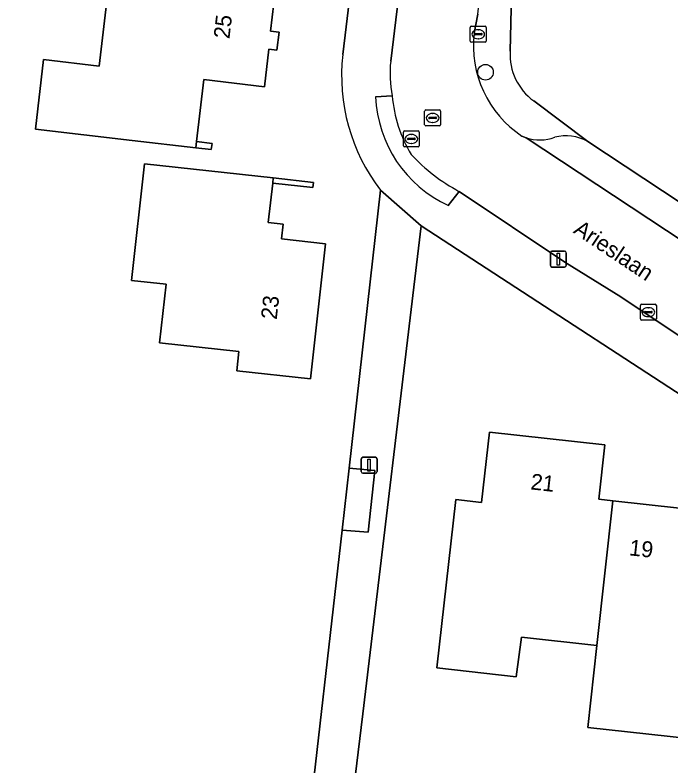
# Model space of a CAD drawing. Extents: x 162396 to 163643, y 386452 to 387406.
# Drawn here: x 162914.04 to 162955.16, y 386821.29 to 386868.35 of the extents above; entities that cross this region are included whole.
import ezdxf

# ---------------------------------------------------------------- set-up
doc = ezdxf.new("R2010")
doc.units = 0
for name, color, linetype in [('IMGEO_Boom', 7, 'Continuous'), ('IMGEO_Erf', 7, 'Continuous'), ('IMGEO_Groenvoorziening', 7, 'Continuous'), ('IMGEO_Kolk', 7, 'Continuous'), ('IMGEO_Lichtmast', 7, 'Continuous'), ('IMGEO_Muur', 7, 'Continuous'), ('IMGEO_Openbare_ruimte_label', 7, 'Continuous'), ('IMGEO_Pand', 7, 'Continuous'), ('IMGEO_Pand_nummerreeks', 7, 'Continuous'), ('IMGEO_Parkeervlak_open', 7, 'Continuous'), ('IMGEO_Rijbaan_lokaal_open', 7, 'Continuous'), ('IMGEO_Rioolput', 7, 'Continuous'), ('IMGEO_Voetpad_halfverhard', 7, 'Continuous'), ('IMGEO_Voetpad_open', 7, 'Continuous')]:
    doc.layers.add(name, color=color, linetype=linetype)

msp = doc.modelspace()

# ---------------------------------------------------------------- linework, layer by layer
at = {"layer": 'IMGEO_Boom'}
msp.add_circle((162943.528, 386864.763), 0.489, dxfattribs=at)
at = {"layer": 'IMGEO_Erf'}
for points in [[(162934.584, 386865.872), (162939.133, 386903.732)], [(162948.811, 386900.455), (162947.72, 386893.631), (162945.201, 386871.425), (162945.072, 386866.088)], [(162930.47, 386870.867), (162930.058, 386867.348), (162930.587, 386867.286), (162930.455, 386866.158), (162929.95, 386866.217), (162929.675, 386863.861), (162925.866, 386864.307), (162925.412, 386860.425), (162926.387, 386860.311), (162926.34, 386859.915), (162925.366, 386860.029), (162921.374, 386860.496), (162915.322, 386861.203), (162915.832, 386865.563), (162919.313, 386865.156), (162920.122, 386872.077)], [(162946.556, 386862.969), (162949.934, 386860.424), (162987.453, 386835.647), (162991.369, 386833.385), (163000, 386829.829), (163008.342, 386828.004), (163031.625, 386825.406)], [(162911.095, 386818.015), (162921.036, 386816.919), (162920.792, 386814.707), (162931.981, 386813.464), (162932.233, 386815.736), (162934.537, 386836.069), (162934.978, 386839.955), (162936.953, 386857.379)], [(162983.26, 386826.659), (162939.497, 386855.132), (162935.841, 386824.556), (162935.369, 386820.614), (162931.696, 386789.898), (162994.075, 386750), (163000, 386746.21), (163010.632, 386739.479), (163010.94, 386739.303), (163011.262, 386739.156), (163011.596, 386739.037), (163011.94, 386738.949), (163012.29, 386738.893), (163012.643, 386738.867), (163012.998, 386738.873), (163013.35, 386738.911), (163013.698, 386738.981), (163014.038, 386739.081), (163014.368, 386739.211), (163014.685, 386739.37), (163014.944, 386739.528), (163030.691, 386750), (163094.938, 386792.726)], [(162956.263, 386823.006), (162949.953, 386823.708), (162950.516, 386828.836), (162945.781, 386829.363), (162945.458, 386826.885), (162940.488, 386827.438), (162941.661, 386837.987), (162943.281, 386837.807), (162943.771, 386842.214), (162951.015, 386841.409), (162950.637, 386838.007), (162951.511, 386837.91), (162955.681, 386837.447)]]:
    msp.add_lwpolyline(points, dxfattribs=at)
msp.add_lwpolyline([(162922.144, 386859.034), (162930.225, 386858.139), (162932.741, 386857.861), (162932.706, 386857.544), (162930.19, 386857.823), (162929.915, 386855.341), (162930.849, 386855.238), (162930.747, 386854.317), (162933.503, 386854.012), (162932.567, 386845.552), (162927.934, 386846.065), (162928.067, 386847.262), (162923.099, 386847.812), (162923.505, 386851.48), (162921.335, 386851.72)], close=True, dxfattribs=at)
for centre, radius, start, end in [((162946.19, 386864.532), 11.683, 173.416, 217.7553), ((162948.663, 386865.884), 3.597, 176.7513, 234.1383)]:
    msp.add_arc(centre, radius, start, end, dxfattribs=at)
at = {"layer": 'IMGEO_Groenvoorziening'}
msp.add_lwpolyline([(162934.537, 386836.069), (162936.17, 386835.952), (162936.598, 386839.8), (162934.978, 386839.955)], close=True, dxfattribs=at)
at = {"layer": 'IMGEO_Kolk'}
for p, q in [((162942.574, 386866.723), (162942.574, 386867.575)), ((162942.649, 386867.649), (162943.501, 386867.649)), ((162943.575, 386867.575), (162943.575, 386866.723)), ((162942.833, 386867.143), (162942.833, 386867.155)), ((162943.271, 386867.106), (162942.873, 386867.106)), ((162942.876, 386867.192), (162943.274, 386867.192)), ((162943.062, 386867.429), (162943.087, 386867.429)), ((162943.317, 386867.155), (162943.317, 386867.143)), ((162943.501, 386866.649), (162942.649, 386866.649)), ((162943.085, 386866.869), (162943.06, 386866.869)), ((162938.379, 386860.159), (162938.379, 386861.011)), ((162938.454, 386861.085), (162939.306, 386861.085)), ((162939.38, 386861.011), (162939.38, 386860.159)), ((162938.638, 386860.579), (162938.638, 386860.591)), ((162939.076, 386860.542), (162938.678, 386860.542)), ((162938.681, 386860.628), (162939.079, 386860.628)), ((162938.867, 386860.865), (162938.892, 386860.865)), ((162939.122, 386860.591), (162939.122, 386860.579)), ((162939.306, 386860.085), (162938.454, 386860.085)), ((162938.89, 386860.305), (162938.865, 386860.305)), ((162953.237, 386849.306), (162953.237, 386850.158)), ((162953.312, 386850.232), (162954.164, 386850.232)), ((162954.238, 386850.158), (162954.238, 386849.306)), ((162953.496, 386849.726), (162953.496, 386849.738)), ((162953.934, 386849.689), (162953.536, 386849.689)), ((162953.539, 386849.775), (162953.937, 386849.775)), ((162953.725, 386850.012), (162953.75, 386850.012)), ((162953.98, 386849.738), (162953.98, 386849.726)), ((162954.164, 386849.232), (162953.312, 386849.232)), ((162953.748, 386849.452), (162953.723, 386849.452))]:
    msp.add_line(p, q, dxfattribs=at)
for points in [[(162942.574, 386866.723), (162942.574, 386867.575)], [(162942.649, 386867.649), (162943.501, 386867.649)], [(162943.575, 386867.575), (162943.575, 386866.723)], [(162943.501, 386866.649), (162942.649, 386866.649)], [(162938.379, 386860.159), (162938.379, 386861.011)], [(162938.454, 386861.085), (162939.306, 386861.085)], [(162939.38, 386861.011), (162939.38, 386860.159)], [(162939.306, 386860.085), (162938.454, 386860.085)], [(162953.237, 386849.306), (162953.237, 386850.158)], [(162953.312, 386850.232), (162954.164, 386850.232)], [(162954.238, 386850.158), (162954.238, 386849.306)], [(162954.164, 386849.232), (162953.312, 386849.232)]]:
    msp.add_lwpolyline(points, dxfattribs=at)
for centre, radius, start, end in [((162942.651, 386867.573), 0.0765, 91.552, 178.448), ((162942.651, 386867.573), 0.0765, 91.552, 178.448), ((162943.499, 386867.573), 0.0765, 1.552, 88.448), ((162943.499, 386867.573), 0.0765, 1.552, 88.448), ((162942.873, 386867.152), 0.0403, 85.8775, 175.7526), ((162942.87, 386867.142), 0.0366, 178.938, 274.7102), ((162943.274, 386867.149), 0.043, 264.8664, 352.4533), ((162943.278, 386867.154), 0.0386, 1.7309, 96.639), ((162942.651, 386866.725), 0.0765, 181.552, 268.448), ((162942.651, 386866.725), 0.0765, 181.552, 268.448), ((162943.499, 386866.725), 0.0765, 271.552, 358.448), ((162943.499, 386866.725), 0.0765, 271.552, 358.448), ((162938.456, 386861.009), 0.0765, 91.552, 178.448), ((162938.456, 386861.009), 0.0765, 91.552, 178.448), ((162939.304, 386861.009), 0.0765, 1.552, 88.448), ((162939.304, 386861.009), 0.0765, 1.552, 88.448), ((162938.678, 386860.588), 0.0403, 85.8775, 175.7526), ((162938.675, 386860.578), 0.0366, 178.938, 274.7102), ((162939.079, 386860.585), 0.043, 264.8664, 352.4533), ((162939.083, 386860.59), 0.0386, 1.7309, 96.639), ((162938.456, 386860.161), 0.0765, 181.552, 268.448), ((162938.456, 386860.161), 0.0765, 181.552, 268.448), ((162939.304, 386860.161), 0.0765, 271.552, 358.448), ((162939.304, 386860.161), 0.0765, 271.552, 358.448), ((162953.314, 386850.156), 0.0765, 91.552, 178.448), ((162953.314, 386850.156), 0.0765, 91.552, 178.448), ((162954.162, 386850.156), 0.0765, 1.552, 88.448), ((162954.162, 386850.156), 0.0765, 1.552, 88.448), ((162953.536, 386849.735), 0.0403, 85.8775, 175.7526), ((162953.533, 386849.725), 0.0366, 178.938, 274.7102), ((162953.937, 386849.732), 0.043, 264.8664, 352.4533), ((162953.941, 386849.737), 0.0386, 1.7309, 96.639), ((162953.314, 386849.308), 0.0765, 181.552, 268.448), ((162953.314, 386849.308), 0.0765, 181.552, 268.448), ((162954.162, 386849.308), 0.0765, 271.552, 358.448), ((162954.162, 386849.308), 0.0765, 271.552, 358.448)]:
    msp.add_arc(centre, radius, start, end, dxfattribs=at)
for centre, major_axis, ratio, start_param, end_param in [((162943.061, 386867.149), (-0.387, 0.002), 0.722429, 4.712389, 7.853982), ((162943.086, 386867.149), (-0.39, 0.002), 0.717154, 1.570796, 4.712389), ((162938.866, 386860.585), (-0.387, 0.002), 0.722429, 4.712389, 7.853982), ((162938.891, 386860.585), (-0.39, 0.002), 0.717154, 1.570796, 4.712389), ((162953.724, 386849.732), (-0.387, 0.002), 0.722429, 4.712389, 7.853982), ((162953.749, 386849.732), (-0.39, 0.002), 0.717154, 1.570796, 4.712389)]:
    msp.add_ellipse(centre, major_axis=major_axis, ratio=ratio, start_param=start_param, end_param=end_param, dxfattribs=at)
at = {"layer": 'IMGEO_Lichtmast'}
for p, q in [((162947.595, 386852.658), (162947.595, 386853.458)), ((162947.595, 386853.458), (162947.595, 386852.658)), ((162947.695, 386853.558), (162948.485, 386853.558)), ((162948.485, 386853.558), (162947.695, 386853.558)), ((162948.585, 386853.458), (162948.585, 386852.658)), ((162948.585, 386852.658), (162948.585, 386853.458)), ((162948.485, 386852.558), (162947.695, 386852.558)), ((162947.695, 386852.558), (162948.485, 386852.558)), ((162935.738, 386839.738), (162935.738, 386840.538)), ((162935.738, 386840.538), (162935.738, 386839.738)), ((162935.838, 386840.638), (162936.628, 386840.638)), ((162936.628, 386840.638), (162935.838, 386840.638)), ((162936.728, 386840.538), (162936.728, 386839.738)), ((162936.728, 386839.738), (162936.728, 386840.538)), ((162936.628, 386839.638), (162935.838, 386839.638)), ((162935.838, 386839.638), (162936.628, 386839.638))]:
    msp.add_line(p, q, dxfattribs=at)
for points in [[(162948.015, 386853.433), (162948.165, 386853.433), (162948.165, 386852.683), (162948.015, 386852.683), (162948.015, 386853.433)], [(162936.158, 386840.513), (162936.308, 386840.513), (162936.308, 386839.763), (162936.158, 386839.763), (162936.158, 386840.513)]]:
    msp.add_lwpolyline(points, dxfattribs=at)
for centre, start, end in [((162947.695, 386853.458), 90, 180), ((162947.695, 386853.458), 90, 180), ((162948.485, 386853.458), 0, 90), ((162948.485, 386853.458), 360, 90), ((162947.695, 386852.658), 180, 270), ((162947.695, 386852.658), 180, 270), ((162948.485, 386852.658), 270, 0), ((162948.485, 386852.658), 270, 0), ((162935.838, 386840.538), 90, 180), ((162935.838, 386840.538), 90, 180), ((162936.628, 386840.538), 0, 90), ((162936.628, 386840.538), 360, 90), ((162935.838, 386839.738), 180, 270), ((162935.838, 386839.738), 180, 270), ((162936.628, 386839.738), 270, 0), ((162936.628, 386839.738), 270, 0)]:
    msp.add_arc(centre, 0.1, start, end, dxfattribs=at)
at = {"layer": 'IMGEO_Muur'}
for points in [[(162926.387, 386860.311), (162925.412, 386860.425), (162925.366, 386860.029), (162926.34, 386859.915)], [(162932.741, 386857.861), (162930.225, 386858.139), (162930.19, 386857.823), (162932.706, 386857.544)]]:
    msp.add_lwpolyline(points, close=True, dxfattribs=at)
at = {"layer": 'IMGEO_Pand'}
for points in [[(162929.95, 386866.217), (162930.455, 386866.158), (162930.587, 386867.286), (162930.058, 386867.348), (162930.47, 386870.867), (162920.122, 386872.077), (162919.313, 386865.156), (162915.832, 386865.563), (162915.322, 386861.203), (162921.374, 386860.496), (162925.366, 386860.029), (162925.412, 386860.425), (162925.866, 386864.307), (162929.675, 386863.861)], [(162933.503, 386854.012), (162930.747, 386854.317), (162930.849, 386855.238), (162929.915, 386855.341), (162930.19, 386857.823), (162930.225, 386858.139), (162922.144, 386859.034), (162921.335, 386851.72), (162923.505, 386851.48), (162923.099, 386847.812), (162928.067, 386847.262), (162927.934, 386846.065), (162932.567, 386845.552)], [(162951.511, 386837.91), (162950.637, 386838.007), (162951.015, 386841.409), (162943.771, 386842.214), (162943.281, 386837.807), (162941.661, 386837.987), (162940.488, 386827.438), (162945.458, 386826.885), (162945.781, 386829.363), (162950.516, 386828.836)], [(162962.882, 386825.444), (162963.678, 386832.602), (162963.529, 386832.619), (162959.074, 386833.114), (162959.346, 386835.559), (162959.554, 386837.432), (162955.726, 386837.857), (162955.681, 386837.447), (162951.511, 386837.91), (162950.516, 386828.836), (162949.953, 386823.708), (162956.263, 386823.006), (162956.424, 386824.47), (162962.693, 386823.773)]]:
    msp.add_lwpolyline(points, close=True, dxfattribs=at)
at = {"layer": 'IMGEO_Parkeervlak_open'}
for points in [[(162946.079, 386860.649), (162973.567, 386842.509), (162986.474, 386834.111), (162990.37, 386831.778), (162999.094, 386828.09), (163000, 386827.886), (163007.424, 386826.218), (163030.795, 386823.548)], [(163031.625, 386825.406), (163008.342, 386828.004), (163000, 386829.829), (162991.369, 386833.385), (162987.453, 386835.647), (162949.934, 386860.424)]]:
    msp.add_lwpolyline(points, dxfattribs=at)
for centre, radius, start, end in [((162946.911, 386863.363), 2.839, 252.9515, 289.6757), ((162948.575, 386858.028), 2.754, 60.4368, 104.8972)]:
    msp.add_arc(centre, radius, start, end, dxfattribs=at)
at = {"layer": 'IMGEO_Rijbaan_lokaal_open'}
for points in [[(162941.725, 386902.382), (162939.886, 386885.538), (162939.021, 386877.229), (162937.589, 386865.46)], [(162942.818, 386867.223), (162943.044, 386868.395), (162944.578, 386882.512), (162946.175, 386896.919), (162946.667, 386901.172)], [(163030.795, 386823.548), (163007.424, 386826.218), (163000, 386827.886), (162999.094, 386828.09), (162990.37, 386831.778), (162986.474, 386834.111), (162973.567, 386842.509), (162946.079, 386860.649), (162945.809, 386860.764)], [(162941.868, 386857.301), (162948.497, 386852.867), (162952.017, 386850.682), (162960.676, 386844.902), (162969.499, 386839.152), (162983.289, 386830.03), (162986.906, 386827.823), (162989.979, 386826.272)]]:
    msp.add_lwpolyline(points, dxfattribs=at)
for centre, radius, start, end in [((162949.564, 386866.425), 6.793, 173.2533, 236.442), ((162944.33, 386864.669), 6.787, 173.3081, 191.792), ((162945.917, 386863.917), 8.256, 184.4083, 211.4184), ((162947.26, 386867.386), 11.436, 222.819, 241.8666)]:
    msp.add_arc(centre, radius, start, end, dxfattribs=at)
at = {"layer": 'IMGEO_Rioolput'}
for p, q in [((162939.79, 386862.401), (162940.642, 386862.401)), ((162939.715, 386861.475), (162939.715, 386862.327)), ((162939.974, 386861.895), (162939.974, 386861.907)), ((162940.017, 386861.944), (162940.415, 386861.944)), ((162940.203, 386862.181), (162940.228, 386862.181)), ((162940.458, 386861.907), (162940.458, 386861.895)), ((162940.716, 386862.327), (162940.716, 386861.475)), ((162940.412, 386861.858), (162940.014, 386861.858)), ((162940.226, 386861.621), (162940.201, 386861.621)), ((162940.642, 386861.401), (162939.79, 386861.401))]:
    msp.add_line(p, q, dxfattribs=at)
for points in [[(162939.79, 386862.401), (162940.642, 386862.401)], [(162939.715, 386861.475), (162939.715, 386862.327)], [(162940.716, 386862.327), (162940.716, 386861.475)], [(162940.642, 386861.401), (162939.79, 386861.401)]]:
    msp.add_lwpolyline(points, dxfattribs=at)
for centre, radius, start, end in [((162939.792, 386862.325), 0.0765, 91.552, 178.448), ((162939.792, 386862.325), 0.0765, 91.552, 178.448), ((162940.64, 386862.325), 0.0765, 1.552, 88.448), ((162940.64, 386862.325), 0.0765, 1.552, 88.448), ((162940.014, 386861.904), 0.0403, 85.8775, 175.7526), ((162940.419, 386861.906), 0.0386, 1.7309, 96.639), ((162939.792, 386861.477), 0.0765, 181.552, 268.448), ((162939.792, 386861.477), 0.0765, 181.552, 268.448), ((162940.011, 386861.894), 0.0366, 178.938, 274.7102), ((162940.415, 386861.901), 0.043, 264.8664, 352.4533), ((162940.64, 386861.477), 0.0765, 271.552, 358.448), ((162940.64, 386861.477), 0.0765, 271.552, 358.448)]:
    msp.add_arc(centre, radius, start, end, dxfattribs=at)
for centre, major_axis, ratio, start_param, end_param in [((162940.202, 386861.901), (-0.387, 0.002), 0.722429, 4.712389, 7.853982), ((162940.227, 386861.901), (-0.39, 0.002), 0.717154, 1.570796, 4.712389)]:
    msp.add_ellipse(centre, major_axis=major_axis, ratio=ratio, start_param=start_param, end_param=end_param, dxfattribs=at)
at = {"layer": 'IMGEO_Voetpad_halfverhard'}
msp.add_lwpolyline([(162935.841, 386824.556), (162939.497, 386855.132), (162936.953, 386857.379), (162934.978, 386839.955), (162936.598, 386839.8), (162936.17, 386835.952), (162934.537, 386836.069), (162932.233, 386815.736), (162931.981, 386813.464), (162931.547, 386809.54), (162933.166, 386809.363), (162932.701, 386805.312), (162931.096, 386805.462), (162930.939, 386804.044), (162930.77, 386802.52), (162929.463, 386791.333), (162931.696, 386789.898), (162935.369, 386820.614)], close=True, dxfattribs=at)
at = {"layer": 'IMGEO_Voetpad_open'}
for points in [[(162939.133, 386903.732), (162934.584, 386865.872)], [(162937.589, 386865.46), (162939.021, 386877.229), (162939.886, 386885.538), (162941.725, 386902.382)], [(162945.072, 386866.088), (162945.201, 386871.425)], [(162943.044, 386868.395), (162942.818, 386867.223)], [(162937.686, 386863.282), (162936.642, 386863.23)], [(162936.642, 386863.23), (162937.686, 386863.282)], [(162949.934, 386860.424), (162946.556, 386862.969)], [(162945.809, 386860.764), (162946.079, 386860.649)], [(162936.953, 386857.379), (162939.497, 386855.132), (162983.26, 386826.659)], [(162941.199, 386856.421), (162941.868, 386857.301)], [(162989.979, 386826.272), (162986.906, 386827.823), (162983.289, 386830.03), (162969.499, 386839.152), (162960.676, 386844.902), (162952.017, 386850.682), (162948.497, 386852.867), (162941.868, 386857.301), (162941.199, 386856.421)]]:
    msp.add_lwpolyline(points, dxfattribs=at)
for centre, radius, start, end in [((162949.564, 386866.425), 6.793, 173.2533, 236.442), ((162946.19, 386864.532), 11.683, 173.416, 217.7553), ((162948.663, 386865.884), 3.597, 176.7513, 234.1383), ((162944.33, 386864.669), 6.787, 173.3081, 191.792), ((162944.473, 386863.541), 7.837, 182.2778, 245.3079), ((162944.473, 386863.541), 7.837, 182.2778, 245.3079), ((162945.917, 386863.917), 8.256, 184.4083, 211.4184), ((162946.911, 386863.363), 2.839, 252.9515, 289.6757), ((162948.575, 386858.028), 2.754, 60.4368, 104.8972), ((162947.26, 386867.386), 11.436, 222.819, 241.8666)]:
    msp.add_arc(centre, radius, start, end, dxfattribs=at)

# ---------------------------------------------------------------- texts
at = {"layer": 'IMGEO_Openbare_ruimte_label'}
msp.add_text('Arieslaan', height=1, rotation=326.3417, dxfattribs=at).set_placement((162948.982, 386854.732))
at = {"layer": 'IMGEO_Pand_nummerreeks'}
for s, rotation, p in [('25', 83.5258, (162927.476, 386866.827)), ('23', 83.6862, (162930.439, 386849.238)), ('21', 353.6589, (162946.322, 386838.63)), ('19', 353.6915, (162952.505, 386834.498))]:
    msp.add_text(s, height=1, rotation=rotation, dxfattribs=at).set_placement(p)

doc.saveas('drawing.dxf')
